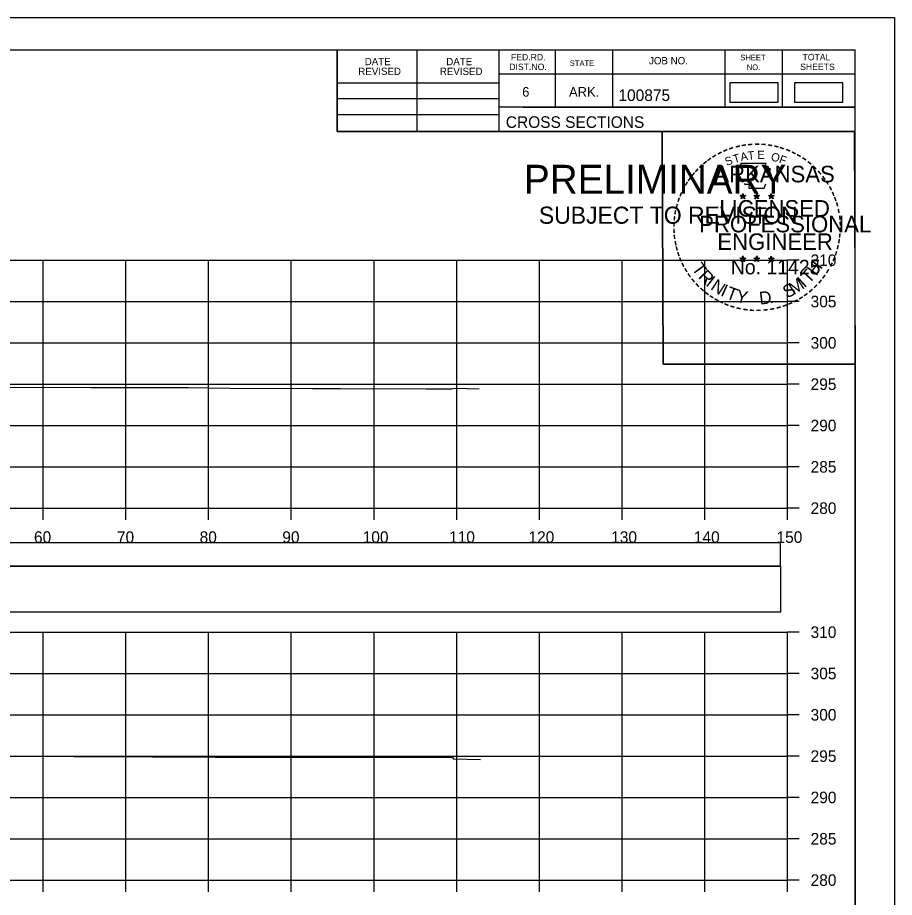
# Model space of a CAD drawing. Extents: x 1368122 to 1710785, y 373130 to 557566.
# Drawn here: x 1370079.1 to 1370185.2, y 373450.6 to 373557 of the extents above; entities that cross this region are included whole.
import ezdxf

# ---------------------------------------------------------------- set-up
doc = ezdxf.new("R2010")
doc.units = 0
for name, color, linetype in [('R_Axis', 7, 'Continuous'), ('R_Axis Annot', 7, 'Continuous'), ('R_Border', 7, 'Continuous'), ('R_Border PE', 7, 'Continuous'), ('R_Border Prem', 7, 'Continuous'), ('R_Drive', 7, 'Continuous'), ('R_Exist Surface', 7, 'Continuous'), ('R_Grid', 7, 'Continuous'), ('R_No Plot', 7, 'Continuous')]:
    doc.layers.add(name, color=color, linetype=linetype)

msp = doc.modelspace()

# ---------------------------------------------------------------- linework, layer by layer
for points in [[(1369873.09, 373490.64), (1370171.39, 373490.64), (1370171.39, 373493.46), (1369873.09, 373493.46)], [(1369873.03, 373485.12), (1370171.45, 373485.12), (1370171.45, 373490.64), (1369873.03, 373490.64)]]:
    msp.add_lwpolyline(points, close=True)
at = {"layer": 'R_Axis'}
for p, q in [((1370172.24, 373497.65), (1370172.24, 373527.65)), ((1370173.64, 373527.65), (1370172.24, 373527.65)), ((1370173.64, 373522.65), (1370172.24, 373522.65)), ((1370173.64, 373517.65), (1370172.24, 373517.65)), ((1370173.64, 373512.65), (1370172.24, 373512.65)), ((1370173.64, 373507.65), (1370172.24, 373507.65)), ((1370173.64, 373502.65), (1370172.24, 373502.65)), ((1369872.24, 373497.65), (1370172.24, 373497.65)), ((1370082.24, 373496.25), (1370082.24, 373497.65)), ((1370092.24, 373496.25), (1370092.24, 373497.65)), ((1370102.24, 373496.25), (1370102.24, 373497.65)), ((1370112.24, 373496.25), (1370112.24, 373497.65)), ((1370122.24, 373496.25), (1370122.24, 373497.65)), ((1370132.24, 373496.25), (1370132.24, 373497.65)), ((1370142.24, 373496.25), (1370142.24, 373497.65)), ((1370152.24, 373496.25), (1370152.24, 373497.65)), ((1370162.24, 373496.25), (1370162.24, 373497.65)), ((1370172.24, 373496.25), (1370172.24, 373497.65)), ((1370173.64, 373497.65), (1370172.24, 373497.65)), ((1370172.24, 373452.65), (1370172.24, 373482.65)), ((1370173.64, 373482.65), (1370172.24, 373482.65)), ((1370173.64, 373477.65), (1370172.24, 373477.65)), ((1370173.64, 373472.65), (1370172.24, 373472.65)), ((1370173.64, 373467.65), (1370172.24, 373467.65)), ((1370173.64, 373462.65), (1370172.24, 373462.65)), ((1370173.64, 373457.65), (1370172.24, 373457.65)), ((1369872.24, 373452.65), (1370172.24, 373452.65)), ((1370082.24, 373451.25), (1370082.24, 373452.65)), ((1370092.24, 373451.25), (1370092.24, 373452.65)), ((1370102.24, 373451.25), (1370102.24, 373452.65)), ((1370112.24, 373451.25), (1370112.24, 373452.65)), ((1370122.24, 373451.25), (1370122.24, 373452.65)), ((1370132.24, 373451.25), (1370132.24, 373452.65)), ((1370142.24, 373451.25), (1370142.24, 373452.65)), ((1370152.24, 373451.25), (1370152.24, 373452.65)), ((1370162.24, 373451.25), (1370162.24, 373452.65)), ((1370172.24, 373451.25), (1370172.24, 373452.65)), ((1370173.64, 373452.65), (1370172.24, 373452.65))]:
    msp.add_line(p, q, dxfattribs=at)
at = {"layer": 'R_Border'}
for p, q in [((1369864.24, 373553.11), (1370180.42, 373553.11)), ((1370117.78, 373543.23), (1370117.78, 373553.11)), ((1370127.46, 373543.23), (1370127.46, 373553.11)), ((1370137.32, 373553.11), (1370137.32, 373543.23)), ((1370144.16, 373553.11), (1370144.16, 373546.17)), ((1370151.1, 373553.11), (1370151.1, 373546.17)), ((1370164.68, 373553.11), (1370164.68, 373546.17)), ((1370171.62, 373553.11), (1370171.62, 373546.17)), ((1370180.42, 373347.65), (1370180.42, 373553.11)), ((1370180.42, 373550.17), (1370137.32, 373550.17)), ((1370180.42, 373550.19), (1370180.42, 373550.19)), ((1370117.78, 373549.09), (1370137.32, 373549.09)), ((1370117.78, 373547.23), (1370137.32, 373547.23)), ((1370180.42, 373546.17), (1370137.32, 373546.17)), ((1370140.28, 373546.17), (1370180.42, 373546.17)), ((1370117.78, 373545.29), (1370137.32, 373545.29)), ((1370180.42, 373543.23), (1370117.78, 373543.23))]:
    msp.add_line(p, q, dxfattribs=at)
at = {"layer": 'R_Border PE'}
for p, q in [((1370166.51, 373535.48), (1370166.85, 373535.37)), ((1370166.51, 373535.48), (1370166.76, 373535.44)), ((1370166.51, 373535.48), (1370166.74, 373535.36)), ((1370166.64, 373535.07), (1370166.85, 373535.37)), ((1370166.64, 373535.07), (1370166.76, 373535.32)), ((1370166.64, 373535.07), (1370166.85, 373535.29)), ((1370166.85, 373535.74), (1370166.81, 373535.48)), ((1370166.85, 373535.37), (1370166.85, 373535.74)), ((1370166.85, 373535.74), (1370166.9, 373535.49)), ((1370167.2, 373535.48), (1370166.85, 373535.37)), ((1370167.07, 373535.07), (1370166.85, 373535.37)), ((1370167.07, 373535.07), (1370166.85, 373535.29)), ((1370167.2, 373535.48), (1370166.92, 373535.43)), ((1370167.07, 373535.07), (1370166.93, 373535.37)), ((1370167.2, 373535.48), (1370167, 373535.38)), ((1370168.18, 373535.48), (1370168.52, 373535.37)), ((1370168.18, 373535.48), (1370168.43, 373535.44)), ((1370168.18, 373535.48), (1370168.41, 373535.36)), ((1370168.31, 373535.07), (1370168.52, 373535.37)), ((1370168.31, 373535.07), (1370168.43, 373535.32)), ((1370168.31, 373535.07), (1370168.52, 373535.29)), ((1370168.52, 373535.74), (1370168.48, 373535.48)), ((1370168.52, 373535.37), (1370168.52, 373535.74)), ((1370168.52, 373535.74), (1370168.57, 373535.49)), ((1370168.87, 373535.48), (1370168.52, 373535.37)), ((1370168.74, 373535.07), (1370168.52, 373535.37)), ((1370168.74, 373535.07), (1370168.52, 373535.29)), ((1370168.87, 373535.48), (1370168.59, 373535.43)), ((1370168.74, 373535.07), (1370168.6, 373535.37)), ((1370168.87, 373535.48), (1370168.67, 373535.38)), ((1370169.94, 373535.47), (1370170.29, 373535.36)), ((1370169.94, 373535.47), (1370170.19, 373535.43)), ((1370169.94, 373535.47), (1370170.18, 373535.35)), ((1370170.07, 373535.06), (1370170.29, 373535.36)), ((1370170.07, 373535.06), (1370170.2, 373535.31)), ((1370170.07, 373535.06), (1370170.29, 373535.28)), ((1370170.29, 373535.72), (1370170.25, 373535.47)), ((1370170.29, 373535.36), (1370170.29, 373535.72)), ((1370170.29, 373535.72), (1370170.34, 373535.47)), ((1370170.64, 373535.47), (1370170.29, 373535.36)), ((1370170.5, 373535.06), (1370170.29, 373535.36)), ((1370170.5, 373535.06), (1370170.29, 373535.28)), ((1370170.64, 373535.47), (1370170.35, 373535.42)), ((1370170.5, 373535.06), (1370170.36, 373535.35)), ((1370170.64, 373535.47), (1370170.43, 373535.37)), ((1370166.5, 373527.91), (1370166.85, 373527.8)), ((1370166.5, 373527.91), (1370166.75, 373527.86)), ((1370166.5, 373527.91), (1370166.74, 373527.79)), ((1370166.63, 373527.5), (1370166.85, 373527.8)), ((1370166.63, 373527.5), (1370166.76, 373527.75)), ((1370166.63, 373527.5), (1370166.85, 373527.72)), ((1370166.85, 373528.16), (1370166.81, 373527.91)), ((1370166.85, 373527.8), (1370166.85, 373528.16)), ((1370166.85, 373528.16), (1370166.9, 373527.91)), ((1370167.2, 373527.91), (1370166.85, 373527.8)), ((1370167.06, 373527.5), (1370166.85, 373527.8)), ((1370167.06, 373527.5), (1370166.85, 373527.72)), ((1370167.2, 373527.91), (1370166.91, 373527.86)), ((1370167.06, 373527.5), (1370166.93, 373527.79)), ((1370167.2, 373527.91), (1370166.99, 373527.81)), ((1370168.17, 373527.91), (1370168.52, 373527.8)), ((1370168.17, 373527.91), (1370168.42, 373527.86)), ((1370168.17, 373527.91), (1370168.41, 373527.79)), ((1370168.3, 373527.5), (1370168.52, 373527.8)), ((1370168.3, 373527.5), (1370168.43, 373527.75)), ((1370168.3, 373527.5), (1370168.52, 373527.72)), ((1370168.52, 373528.16), (1370168.48, 373527.91)), ((1370168.52, 373527.8), (1370168.52, 373528.16)), ((1370168.52, 373528.16), (1370168.57, 373527.91)), ((1370168.87, 373527.91), (1370168.52, 373527.8)), ((1370168.73, 373527.5), (1370168.52, 373527.8)), ((1370168.73, 373527.5), (1370168.52, 373527.72)), ((1370168.87, 373527.91), (1370168.58, 373527.86)), ((1370168.73, 373527.5), (1370168.6, 373527.79)), ((1370168.87, 373527.91), (1370168.66, 373527.81)), ((1370169.94, 373527.9), (1370170.29, 373527.79)), ((1370169.94, 373527.9), (1370170.19, 373527.85)), ((1370169.94, 373527.9), (1370170.17, 373527.78)), ((1370170.07, 373527.49), (1370170.29, 373527.79)), ((1370170.07, 373527.49), (1370170.2, 373527.74)), ((1370170.07, 373527.49), (1370170.28, 373527.71)), ((1370170.29, 373528.15), (1370170.25, 373527.9)), ((1370170.5, 373527.49), (1370170.28, 373527.71)), ((1370170.29, 373527.79), (1370170.29, 373528.15)), ((1370170.29, 373528.15), (1370170.34, 373527.9)), ((1370170.63, 373527.9), (1370170.29, 373527.79)), ((1370170.5, 373527.49), (1370170.29, 373527.79)), ((1370170.63, 373527.9), (1370170.35, 373527.85)), ((1370170.5, 373527.49), (1370170.36, 373527.78)), ((1370170.63, 373527.9), (1370170.43, 373527.8))]:
    msp.add_line(p, q, dxfattribs=at)
for points in [[(1370166.55, 373539.36), (1370166.82, 373538.53)], [(1370170.06, 373538.44), (1370170.2, 373538.72), (1370169.51, 373538.7), (1370169.66, 373539.36), (1370166.55, 373539.36)], [(1370167.04, 373536.94), (1370167.04, 373536.85), (1370167.6, 373536.83), (1370167.55, 373536.36), (1370169.42, 373536.36), (1370169.62, 373536.89)], [(1370166.85, 373535.74), (1370167.07, 373535.07), (1370166.51, 373535.48), (1370167.2, 373535.48), (1370166.64, 373535.07), (1370166.85, 373535.74)], [(1370168.52, 373535.74), (1370168.74, 373535.07), (1370168.18, 373535.48), (1370168.87, 373535.48), (1370168.31, 373535.07), (1370168.52, 373535.74)], [(1370170.29, 373535.72), (1370170.5, 373535.06), (1370169.94, 373535.47), (1370170.64, 373535.47), (1370170.07, 373535.06), (1370170.29, 373535.72)], [(1370166.85, 373528.16), (1370167.06, 373527.5), (1370166.5, 373527.91), (1370167.2, 373527.91), (1370166.63, 373527.5), (1370166.85, 373528.16)], [(1370168.52, 373528.16), (1370168.73, 373527.5), (1370168.17, 373527.91), (1370168.87, 373527.91), (1370168.3, 373527.5), (1370168.52, 373528.16)], [(1370170.29, 373528.15), (1370170.5, 373527.49), (1370169.94, 373527.9), (1370170.63, 373527.9), (1370170.07, 373527.49), (1370170.29, 373528.15)]]:
    msp.add_lwpolyline(points, dxfattribs=at)
for centre, radius in [((1370166.85, 373535.37), 0.172), ((1370166.85, 373535.37), 0.145), ((1370166.85, 373535.37), 0.116), ((1370166.85, 373535.37), 0.0991), ((1370166.85, 373535.37), 0.0747), ((1370166.85, 373535.37), 0.0495), ((1370166.85, 373535.37), 0.0296), ((1370168.52, 373535.37), 0.172), ((1370168.52, 373535.37), 0.145), ((1370168.52, 373535.37), 0.116), ((1370168.52, 373535.37), 0.0991), ((1370168.52, 373535.37), 0.0747), ((1370168.52, 373535.37), 0.0495), ((1370168.52, 373535.37), 0.0296), ((1370170.29, 373535.36), 0.172), ((1370170.29, 373535.36), 0.145), ((1370170.29, 373535.36), 0.116), ((1370170.29, 373535.36), 0.0991), ((1370170.29, 373535.36), 0.0747), ((1370170.29, 373535.36), 0.0495), ((1370170.29, 373535.36), 0.0296), ((1370166.85, 373527.8), 0.172), ((1370166.85, 373527.8), 0.145), ((1370166.85, 373527.8), 0.116), ((1370166.85, 373527.8), 0.0991), ((1370166.85, 373527.8), 0.0747), ((1370166.85, 373527.8), 0.0495), ((1370166.85, 373527.8), 0.0296), ((1370168.52, 373527.8), 0.172), ((1370168.52, 373527.8), 0.145), ((1370168.52, 373527.8), 0.116), ((1370168.52, 373527.8), 0.0991), ((1370168.52, 373527.8), 0.0747), ((1370168.52, 373527.8), 0.0495), ((1370168.52, 373527.8), 0.0296), ((1370170.29, 373527.79), 0.172), ((1370170.29, 373527.79), 0.145), ((1370170.29, 373527.79), 0.116), ((1370170.29, 373527.79), 0.0991), ((1370170.29, 373527.79), 0.0747), ((1370170.29, 373527.79), 0.0495), ((1370170.29, 373527.79), 0.0296)]:
    msp.add_circle(centre, radius, dxfattribs=at)
at = {"layer": 'R_Drive'}
for points in [[(1370165.29, 373546.78), (1370171.13, 373546.78), (1370171.13, 373549.09), (1370165.29, 373549.09)], [(1370173.1, 373546.78), (1370178.94, 373546.78), (1370178.94, 373549.09), (1370173.1, 373549.09)]]:
    msp.add_lwpolyline(points, close=True, dxfattribs=at)
at = {"layer": 'R_Exist Surface'}
for points in [[(1370075.69, 373512.3), (1370088, 373512.26), (1370099.76, 373512.23), (1370104.82, 373512.18), (1370114.82, 373512.14), (1370118.2, 373512.14), (1370128.56, 373512.1), (1370131.64, 373512.1), (1370131.96, 373512.17), (1370134.96, 373512.07)], [(1370071.37, 373467.7), (1370085.96, 373467.62), (1370087.86, 373467.61), (1370103.03, 373467.54), (1370104.32, 373467.53), (1370116.39, 373467.51), (1370118.03, 373467.52), (1370129.53, 373467.51), (1370131.71, 373467.53), (1370131.84, 373467.34), (1370135.13, 373467.23)]]:
    msp.add_lwpolyline(points, dxfattribs=at)
at = {"layer": 'R_Grid'}
for p, q in [((1369872.24, 373527.65), (1370172.24, 373527.65)), ((1370082.24, 373497.65), (1370082.24, 373527.65)), ((1370092.24, 373497.65), (1370092.24, 373527.65)), ((1370102.24, 373497.65), (1370102.24, 373527.65)), ((1370112.24, 373497.65), (1370112.24, 373527.65)), ((1370122.24, 373497.65), (1370122.24, 373527.65)), ((1370132.24, 373497.65), (1370132.24, 373527.65)), ((1370142.24, 373497.65), (1370142.24, 373527.65)), ((1370152.24, 373497.65), (1370152.24, 373527.65)), ((1370162.24, 373497.65), (1370162.24, 373527.65)), ((1370172.24, 373497.65), (1370172.24, 373527.65)), ((1369872.24, 373522.65), (1370172.24, 373522.65)), ((1369872.24, 373517.65), (1370172.24, 373517.65)), ((1369872.24, 373512.65), (1370172.24, 373512.65)), ((1369872.24, 373507.65), (1370172.24, 373507.65)), ((1369872.24, 373502.65), (1370172.24, 373502.65)), ((1369872.24, 373497.65), (1370172.24, 373497.65)), ((1369872.24, 373482.65), (1370172.24, 373482.65)), ((1370082.24, 373452.65), (1370082.24, 373482.65)), ((1370092.24, 373452.65), (1370092.24, 373482.65)), ((1370102.24, 373452.65), (1370102.24, 373482.65)), ((1370112.24, 373452.65), (1370112.24, 373482.65)), ((1370122.24, 373452.65), (1370122.24, 373482.65)), ((1370132.24, 373452.65), (1370132.24, 373482.65)), ((1370142.24, 373452.65), (1370142.24, 373482.65)), ((1370152.24, 373452.65), (1370152.24, 373482.65)), ((1370162.24, 373452.65), (1370162.24, 373482.65)), ((1370172.24, 373452.65), (1370172.24, 373482.65)), ((1369872.24, 373477.65), (1370172.24, 373477.65)), ((1369872.24, 373472.65), (1370172.24, 373472.65)), ((1369872.24, 373467.65), (1370172.24, 373467.65)), ((1369872.24, 373462.65), (1370172.24, 373462.65)), ((1369872.24, 373457.65), (1370172.24, 373457.65)), ((1369872.24, 373452.65), (1370172.24, 373452.65))]:
    msp.add_line(p, q, dxfattribs=at)
at = {"layer": 'R_No Plot'}
for p, q in [((1369851.84, 373557), (1370185.17, 373557)), ((1370156.45, 373520.77), (1370156.45, 373520.77))]:
    msp.add_line(p, q, dxfattribs=at)
for points in [[(1369851.83, 373557), (1370185.17, 373557), (1370185.17, 373343.66), (1369851.83, 373343.66)], [(1370098.16, 373553.11), (1370117.78, 373553.11), (1370117.78, 373543.23), (1370133.89, 373543.23), (1370157.09, 373543.23), (1370157.21, 373515.07), (1370180.42, 373515.07), (1370180.42, 373347.65), (1369864.24, 373347.65), (1369864.24, 373553.11)], [(1370157.09, 373543.23), (1370180.3, 373543.23), (1370180.42, 373515.07), (1370157.21, 373515.07)]]:
    msp.add_lwpolyline(points, close=True, dxfattribs=at)

# ---------------------------------------------------------------- texts
at = {"layer": 'R_Axis Annot'}
for s, p in [('310', (1370175.04, 373526.95)), ('305', (1370175.04, 373521.95)), ('300', (1370175.04, 373516.95)), ('295', (1370175.04, 373511.95)), ('290', (1370175.04, 373506.95)), ('285', (1370175.04, 373501.95)), ('280', (1370175.04, 373496.95)), ('60', (1370081.12, 373493.45)), ('70', (1370091.15, 373493.45)), ('80', (1370101.15, 373493.45)), ('90', (1370111.15, 373493.45)), ('100', (1370120.87, 373493.45)), ('110', (1370131.32, 373493.45)), ('120', (1370140.92, 373493.45)), ('130', (1370150.92, 373493.45)), ('140', (1370160.92, 373493.45)), ('150', (1370170.92, 373493.45)), ('310', (1370175.04, 373481.95)), ('305', (1370175.04, 373476.95)), ('300', (1370175.04, 373471.95)), ('295', (1370175.04, 373466.95)), ('290', (1370175.04, 373461.95)), ('285', (1370175.04, 373456.95)), ('280', (1370175.04, 373451.95))]:
    msp.add_text(s, height=1.4, dxfattribs=at).set_placement(p)
at = {"layer": 'R_Border'}
for s, height, p in [('FED.RD.', 0.782, (1370138.8, 373551.83)), ('JOB NO.', 0.879, (1370155.5, 373551.35)), ('SHEET', 0.684, (1370166.54, 373551.83)), ('TOTAL', 0.782, (1370174.06, 373551.83)), ('DATE', 0.879, (1370121.12, 373551.24)), ('DATE', 0.879, (1370130.98, 373551.24)), ('DIST.NO.', 0.782, (1370138.6, 373550.65)), ('STATE', 0.684, (1370145.92, 373551.15)), ('NO.', 0.684, (1370167.32, 373550.65)), ('SHEETS', 0.782, (1370173.78, 373550.65)), ('REVISED', 0.879, (1370120.34, 373550.06)), ('REVISED', 0.879, (1370130.2, 373550.06)), ('6', 1.17, (1370140.16, 373547.43)), ('ARK.', 1.172, (1370145.82, 373547.43)), ('100875', 1.4, (1370151.8, 373546.91)), ('CROSS SECTIONS', 1.4, (1370138.18, 373543.66))]:
    msp.add_text(s, height=height, rotation=360, dxfattribs=at).set_placement(p)
at = {"layer": 'R_Border PE'}
for s, height, rotation, p in [('-', 1.6, 13.6301, (1370166.04, 373540.73)), ('-', 1.6, 10.2193, (1370166.72, 373540.89)), ('-', 1.6, 5.8968, (1370167.45, 373541)), ('-', 1.6, 0.1862, (1370168.22, 373541.07)), ('-', 1.6, 357.743, (1370168.95, 373541.06)), ('-', 1.6, 352.1617, (1370169.69, 373541)), ('-', 1.6, 347.2049, (1370170.41, 373540.89)), ('-', 1.6, 28.7918, (1370164.03, 373539.9)), ('-', 1.6, 24.3072, (1370164.66, 373540.22)), ('-', 1.6, 19.1761, (1370165.29, 373540.49)), ('T', 1, 16.4036, (1370165.82, 373539.37)), ('A', 1, 11.2132, (1370166.64, 373539.62)), ('T', 1, 6.0228, (1370167.49, 373539.79)), ('E', 1, 0.8323, (1370168.6, 373539.9)), ('O', 1, 350.4515, (1370170.2, 373539.69)), ('-', 1.6, 342.3362, (1370171.04, 373540.73)), ('-', 1.6, 337.8551, (1370171.78, 373540.51)), ('-', 1.6, 334.1211, (1370172.41, 373540.24)), ('-', 1.6, 329.6409, (1370172.99, 373539.96)), ('-', 1.6, 38.9507, (1370162.38, 373538.76)), ('-', 1.6, 36.2317, (1370162.85, 373539.14)), ('-', 1.6, 34.0636, (1370163.43, 373539.53)), ('S', 1, 21.594, (1370164.9, 373539.04)), ('F', 1, 340.0707, (1370171.15, 373539.46)), ('-', 1.6, 325.8627, (1370173.63, 373539.6)), ('-', 1.6, 320.5297, (1370174.24, 373539.17)), ('-', 1.6, 48.423, (1370161.5, 373537.86)), ('-', 1.6, 42.9622, (1370161.94, 373538.34)), ('ARKANSAS', 2, 360, (1370163.4, 373537.07)), ('-', 1.6, 315.5786, (1370174.84, 373538.68)), ('-', 1.6, 309.8797, (1370175.41, 373538.13)), ('-', 1.6, 54.2325, (1370160.68, 373536.81)), ('-', 1.6, 50.6142, (1370161.09, 373537.38)), ('-', 1.6, 306.6522, (1370175.94, 373537.53)), ('-', 1.6, 62.8713, (1370160.04, 373535.67)), ('-', 1.6, 58.0706, (1370160.35, 373536.28)), ('-', 1.4, 303.6753, (1370176.42, 373536.96)), ('-', 1.6, 299.6684, (1370176.74, 373536.36)), ('-', 1.6, 72.3945, (1370159.56, 373534.43)), ('-', 1.6, 67.7743, (1370159.78, 373535.06)), ('DWB', 0.01, 360, (1370166.84, 373535.37)), ('DWB', 0.01, 360, (1370168.51, 373535.37)), ('DWB', 0.01, 360, (1370170.28, 373535.36)), ('-', 1.6, 294.6628, (1370177.06, 373535.74)), ('-', 1.6, 290.5728, (1370177.32, 373535.17)), ('-', 1.6, 75.461, (1370159.37, 373533.71)), ('LICENSED', 2, 360, (1370164, 373532.92)), ('-', 1.6, 285.1233, (1370177.56, 373534.59)), ('-', 1.6, 81.2013, (1370159.23, 373533)), ('PROFESSIONAL', 2, 360, (1370161.57, 373531.02)), ('-', 1.6, 280.5493, (1370177.76, 373533.84)), ('-', 1.6, 276.5962, (1370177.92, 373533.08)), ('-', 1.6, 89.0622, (1370159.13, 373531.61)), ('-', 1.6, 85.1863, (1370159.16, 373532.31)), ('-', 1.6, 274.3301, (1370177.98, 373532.35)), ('-', 1.6, 94.1959, (1370159.17, 373530.88)), ('ENGINEER', 2, 360, (1370163.76, 373528.89)), ('-', 1.6, 263.5172, (1370177.99, 373531.06)), ('-', 1.6, 269.9407, (1370178.01, 373531.72)), ('-', 1.6, 98.9479, (1370159.24, 373530.22)), ('-', 1.6, 101.7149, (1370159.38, 373529.48)), ('-', 1.6, 260.9953, (1370177.92, 373530.4)), ('-', 1.6, 105.4578, (1370159.54, 373528.89)), ('-', 1.6, 252.8681, (1370177.63, 373529)), ('-', 1.6, 255.7626, (1370177.81, 373529.72)), ('-', 1.6, 109.0874, (1370159.75, 373528.26)), ('-', 1.6, 114.0643, (1370160.01, 373527.66)), ('No. 11425', 1.757, 360, (1370165.39, 373525.94)), ('DWB', 0.01, 360, (1370166.84, 373527.79)), ('DWB', 0.01, 360, (1370168.51, 373527.79)), ('DWB', 0.01, 360, (1370170.27, 373527.78)), ('-', 1.6, 247.8887, (1370177.41, 373528.33)), ('-', 1.6, 115.7289, (1370160.31, 373527.04)), ('-', 1.6, 120.4471, (1370160.67, 373526.46)), ('T', 1.54, 306.0406, (1370160.61, 373526.64)), ('T', 1.54, 46.6444, (1370174.84, 373524.73)), ('H', 1.54, 54.6088, (1370175.73, 373525.67)), ('-', 1.6, 244.6197, (1370177.15, 373527.7)), ('-', 1.6, 125.8934, (1370161.07, 373525.9)), ('R', 1.54, 314.005, (1370161.37, 373525.59)), ('I', 1.54, 321.9694, (1370162.27, 373524.66)), ('I', 1.54, 42.1136, (1370174.28, 373524.25)), ('-', 1.6, 233.8452, (1370176.35, 373526.3)), ('-', 1.6, 239.0712, (1370176.75, 373526.95)), ('-', 1.6, 130.7181, (1370161.53, 373525.35)), ('-', 1.6, 134.2238, (1370162.05, 373524.8)), ('N', 1.54, 326.5002, (1370162.84, 373524.19)), ('I', 1.54, 335.3603, (1370164.05, 373523.4)), ('T', 1.54, 339.8912, (1370164.71, 373523.07)), ('S', 1.54, 26.9312, (1370172.16, 373523)), ('M', 1.54, 32.6563, (1370172.99, 373523.4)), ('-', 1.6, 225.7653, (1370175.44, 373525.17)), ('-', 1.6, 231.2538, (1370175.92, 373525.73)), ('-', 1.6, 138.9338, (1370162.58, 373524.34)), ('-', 1.6, 144.6463, (1370163.13, 373523.93)), ('-', 1.6, 148.0898, (1370163.69, 373523.56)), ('Y', 1.54, 347.8556, (1370165.93, 373522.63)), ('D', 1.54, 6.3969, (1370168.91, 373522.27)), ('-', 1.6, 215.7363, (1370174.37, 373524.19)), ('-', 1.6, 221.0851, (1370174.92, 373524.66)), ('-', 1.6, 151.5704, (1370164.27, 373523.23)), ('-', 1.6, 154.6002, (1370164.79, 373522.99)), ('-', 1.6, 158.5612, (1370165.42, 373522.73)), ('.', 1.54, 13.7642, (1370170.1, 373522.4)), ('-', 1.6, 204.2516, (1370172.65, 373523.13)), ('-', 1.6, 207.3568, (1370173.28, 373523.45)), ('-', 1.6, 212.2491, (1370173.84, 373523.8)), ('-', 1.6, 162.7983, (1370166.1, 373522.52)), ('-', 1.6, 167.5555, (1370166.82, 373522.36)), ('-', 1.6, 173.1155, (1370167.59, 373522.25)), ('-', 1.6, 176.5183, (1370168.34, 373522.19)), ('-', 1.6, 181.5918, (1370169.08, 373522.21)), ('-', 1.6, 185.8167, (1370169.89, 373522.29)), ('-', 1.6, 191.2858, (1370170.63, 373522.42)), ('-', 1.6, 195.4743, (1370171.36, 373522.62)), ('-', 1.6, 200.7184, (1370172.03, 373522.86))]:
    msp.add_text(s, height=height, rotation=rotation, dxfattribs=at).set_placement(p)
at = {"layer": 'R_Border Prem'}
for s, height, p in [('PRELIMINARY', 3.5, (1370140.37, 373535.69)), ('DWB', 0.01, (1370141.12, 373537.54)), ('SUBJECT TO REVISION', 2.0751, (1370142.18, 373532.06))]:
    msp.add_text(s, height=height, rotation=360, dxfattribs=at).set_placement(p)

doc.saveas('drawing.dxf')
